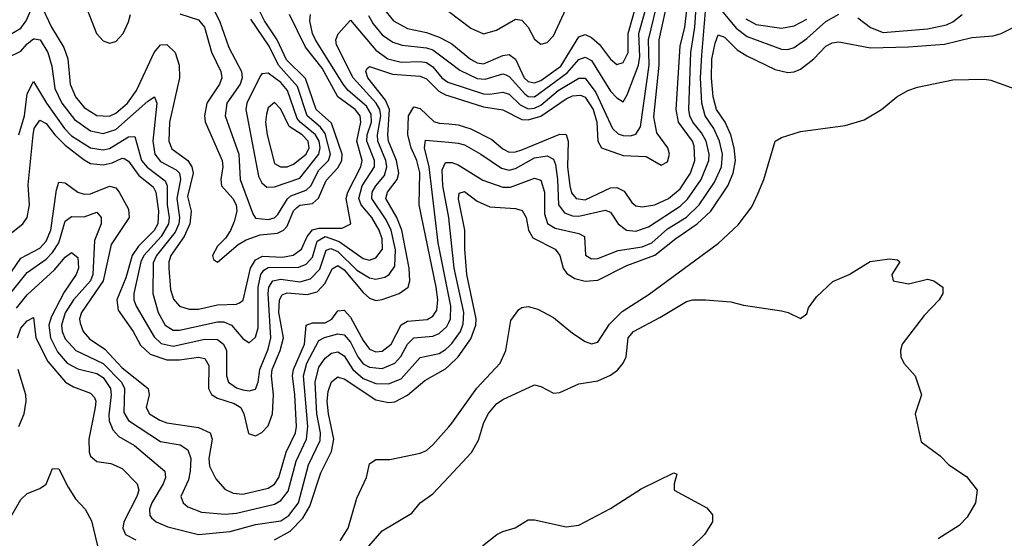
# Model space of a CAD drawing. Header units: inches. Extents: x 501365 to 657855, y 482276 to 547543.
# Tile 349 of 656: x 608646 to 611753, y 500898 to 502534. Entities that reach past the tile are written whole.
import ezdxf

# ---------------------------------------------------------------- set-up
doc = ezdxf.new("R2010")
doc.units = ezdxf.units.IN
doc.header["$MEASUREMENT"] = 0
doc.layers.add('A6500', color=7, linetype='Continuous')
doc.layers.add('A6510', color=7, linetype='Continuous')

msp = doc.modelspace()

# ---------------------------------------------------------------- linework, layer by layer
at = {"layer": 'A6500', "color": 5}
for points, elevation in [([(608613.6, 502486.4), (608650, 502507.3), (608666.9, 502530), (608690, 502582.2)], 2380), ([(608710, 502588.1), (608746.3, 502510), (608785.5, 502445.5), (608798.2, 502410), (608805.3, 502330), (608822.8, 502290), (608850, 502256.6), (608890, 502231.6), (608930, 502229.2), (608950, 502238.4), (608986.6, 502270), (609015, 502310), (609070, 502430.7), (609090, 502454.7), (609110, 502455.2), (609136.5, 502430), (609148.9, 502390), (609150.7, 502350), (609119.1, 502210), (609116.9, 502150), (609126.6, 502126.6), (609176.5, 502090), (609189.8, 502070), (609193.9, 502050), (609175.5, 501975.5), (609186.9, 501930), (609182.7, 501890), (609165.3, 501850), (609123.6, 501790), (609116.9, 501770), (609117.1, 501750), (609122.4, 501682.4), (609132, 501652), (609150.3, 501630.3), (609180.5, 501620.5), (609210, 501621), (609270, 501634.1), (609330, 501636.2), (609339.9, 501640.1), (609351.1, 501648.9), (609374.5, 501750), (609390, 501775.8), (609412.6, 501787.4), (609475.2, 501784.8), (609509.2, 501790.8), (609535.1, 501810), (609553.4, 501850), (609569.6, 501870.4), (609590, 501875.8), (609663.7, 501876.3), (609690.7, 501890), (609676.3, 501970), (609681.3, 501990), (609722.7, 502070), (609727, 502090), (609710.1, 502150), (609722.2, 502210), (609720.1, 502230), (609704.1, 502250), (609650, 502290.2), (609601, 502381), (609547.5, 502447.5), (609497.7, 502550)], 2380), ([(608849.8, 502589.8), (608888.4, 502490), (608910, 502466.8), (608930, 502459.4), (608950, 502465.1), (608972.8, 502490), (608990, 502526.5), (608995.6, 502550)], 2420), ([(609152, 502552), (609210, 502533.7), (609228.8, 502510), (609251.7, 502431.7), (609280.6, 502370), (609284, 502350), (609276.4, 502330), (609236.8, 502270), (609229.2, 502230), (609231.7, 502211.7), (609285.5, 502090), (609287.4, 502070), (609280.4, 502030), (609282.9, 502010), (609318.7, 501970), (609329.1, 501950), (609331.1, 501930), (609323.2, 501896.8), (609310.8, 501869.2), (609295.3, 501844.7), (609270, 501819.2), (609254.9, 501790), (609257.3, 501777.3), (609270, 501768.7), (609335.4, 501824.6), (609360.5, 501839.5), (609405.3, 501854.7), (609459.4, 501860.6), (609478.8, 501870), (609490, 501882.4), (609509.7, 501930.3), (609519.5, 501940.5), (609530, 501948.3), (609570, 501954), (609589.4, 501970.6), (609613.3, 502026.7), (609650, 502066.1), (609662.5, 502090), (609663.9, 502110), (609630, 502207.6), (609581.1, 502250), (609548.1, 502348.1), (609487.6, 502407.6), (609458.1, 502470), (609418.4, 502530), (609398.3, 502570)], 2420), ([(609792.5, 502570), (609825.7, 502530), (609870, 502506.1), (609930, 502492.9), (609970, 502478.7), (610000, 502462.7)], 2380), ([(608607, 502413), (608650, 502434), (608670, 502457.2), (608690, 502473.3), (608693.1, 502473.1), (608710.4, 502470.4), (608735.4, 502430), (608747.4, 502387.4), (608756.7, 502316.7), (608779.4, 502270), (608818.9, 502218.9), (608870, 502183.3), (608910, 502175.1), (608950, 502186.8), (609050, 502276.6), (609071.1, 502290), (609079.4, 502270), (609066.5, 502150), (609072.1, 502110), (609090, 502086.7), (609140.3, 502060.3), (609150.3, 502050), (609154.1, 502030), (609142.2, 501970), (609150.2, 501910), (609148, 501890), (609136.6, 501863.5), (609077.5, 501790), (609067, 501767), (609066.7, 501670), (609082.8, 501610), (609105.2, 501570), (609130, 501554.6), (609150, 501554.3), (609270, 501581), (609290, 501580.7), (609314.4, 501570), (609350, 501528.2), (609370, 501514.8), (609390, 501531.8), (609398.7, 501561.3), (609398.8, 501690), (609406.5, 501730), (609416.1, 501743.9), (609430, 501752.3), (609527.3, 501752.7), (609550, 501762.5), (609570, 501785.1), (609585.1, 501834.9), (609610, 501849.7), (609654.3, 501834.3), (609730, 501780.6), (609750, 501775), (609770, 501782.1), (609790.5, 501809.5), (609790, 501842.3), (609780.6, 501870), (609757.4, 501910), (609723.4, 501950), (609715.7, 501970), (609726.4, 502010), (609765.1, 502070), (609765.8, 502090), (609741.4, 502150), (609742.5, 502170), (609755.9, 502210), (609755.6, 502235.6), (609740.6, 502260.6), (609682.9, 502310), (609666.7, 502330), (609579.6, 502470), (609570.2, 502490), (609561.7, 502530), (609563.2, 502550)], 2360), ([(609260.7, 502560.7), (609276.3, 502530), (609305.7, 502445.7), (609346.1, 502370), (609347.7, 502350), (609341.4, 502330), (609300.2, 502270), (609294.1, 502230), (609337.8, 502110), (609341.7, 502030), (609381.3, 501921.2), (609390, 501907.2), (609430, 501903.7), (609450, 501909.1), (609460.5, 501919.5), (609491.1, 501968.9), (609501.9, 501978.1), (609550, 501996.1), (609565.1, 502010), (609590, 502058.8), (609620.8, 502090), (609626.8, 502110), (609610, 502174.6), (609594.8, 502194.8), (609552.8, 502230), (609523.2, 502323.2), (609463, 502390), (609433.6, 502450), (609375.8, 502535.8)], 2440), ([(609746.5, 502546.5), (609761, 502521), (609790, 502486), (609823.1, 502463.1), (609853.3, 502453.3), (609930, 502445.3), (609950, 502438.4), (610000, 502400.5)], 2360), ([(608643.6, 502170), (608661, 502230), (608670, 502299.6), (608690, 502339.1), (608731, 502270), (608787.7, 502190), (608810, 502167.6), (608870, 502129.8), (608910, 502123.1), (608930, 502127.5), (608990, 502164.6), (609010, 502165.3), (609030.8, 502090), (609048, 502068), (609104.9, 502024.9), (609111.1, 502010), (609111.9, 501950), (609118.3, 501910), (609115.9, 501890), (609092.1, 501850), (609038.3, 501790), (609028.6, 501770), (609006.1, 501670), (609006, 501650), (609013.3, 501630), (609070, 501533), (609092.7, 501512.7), (609130, 501503.5), (609230, 501525.8), (609270, 501525.2), (609289.6, 501510), (609298.2, 501490), (609298.4, 501410), (609304.9, 501390), (609330, 501372.9), (609350, 501365.8), (609370, 501363.2), (609390, 501368.7), (609398.6, 501390), (609403.9, 501430), (609430, 501494.5), (609438.6, 501530), (609429.8, 501670), (609432.5, 501690), (609444.9, 501710), (609470, 501715.6), (609530, 501706.4), (609563.9, 501716.1), (609593.3, 501746.7), (609613.5, 501806.5), (609628, 501812), (609650, 501802.7), (609710, 501743.7), (609750, 501719.3), (609770, 501715.6), (609798.2, 501721.8), (609812.3, 501730), (609830, 501756.2), (609832, 501808), (609817.9, 501870), (609802.8, 501902.8), (609757.5, 501970), (609758.5, 501990), (609769.5, 502010), (609797.6, 502042.4), (609804.9, 502070), (609801.5, 502090), (609776.1, 502150), (609774.6, 502170), (609786, 502230), (609782.5, 502250), (609770.9, 502270.9), (609698.1, 502350), (609645.8, 502454.2), (609643.5, 502470), (609651.1, 502488.9), (609690, 502532.1), (609770, 502437.2), (609808, 502410), (609850, 502399.8), (609910, 502402), (609930, 502398.2), (609950, 502385.1), (609978.2, 502350), (609996.5, 502336.5), (610000, 502335.4)], 2340), ([(608590, 501837.4), (608656.4, 501890), (608669.9, 501910), (608677, 501950), (608672.5, 502012.5), (608688.4, 502170), (608691.9, 502190), (608710, 502216.9), (608730, 502205.8), (608757.3, 502170), (608790, 502137.8), (608850, 502091.3), (608870, 502080.2), (608910, 502075.4), (608938.3, 502081.7), (608970, 502097.4), (608975.6, 502095.6), (608990, 502087.9), (609022, 502042), (609066.9, 502006.9), (609075.6, 501990), (609084.1, 501930), (609081.7, 501890), (609070, 501869), (609021, 501819), (609000.9, 501790), (608980.6, 501719.4), (608952.5, 501650), (608957, 501617), (609004.2, 501550), (609027.5, 501507.5), (609058.3, 501478.3), (609110, 501461.2), (609150, 501461.2), (609210, 501469.1), (609230, 501464.7), (609242.8, 501442.8), (609242.3, 501370), (609251.1, 501351.1), (609270, 501340.1), (609323.2, 501323.2), (609343.4, 501310), (609353.6, 501290), (609368, 501228), (609390, 501221.5), (609410, 501231.8), (609430, 501252.5), (609443.6, 501290), (609447.2, 501350), (609440.6, 501410), (609442.9, 501430), (609468.3, 501490), (609478.4, 501530), (609464.3, 501610), (609465.5, 501650), (609474.1, 501665.9), (609490, 501671.7), (609552.9, 501667.1), (609584.6, 501675.4), (609610, 501702.8), (609632.2, 501747.8), (609650, 501758.8), (609670, 501744.7), (609730, 501672.9), (609750, 501655.2), (609770, 501648.2), (609790, 501650.7), (609843.7, 501670), (609871.6, 501690), (609876.8, 501710), (609875, 501750), (609852.1, 501870), (609836.3, 501910), (609801.3, 501970), (609806.7, 501990), (609837.2, 502030), (609842.5, 502050), (609834.6, 502090), (609810, 502150), (609807.2, 502170), (609812.5, 502250), (609799.8, 502279.8), (609744.7, 502350), (609738.8, 502370), (609741.2, 502378.8), (609750, 502386.3), (609822.3, 502362.3), (609910, 502356), (609930, 502346.8), (609968.6, 502308.6), (609990, 502296.3), (610000, 502293.2)], 2320), ([(608604.9, 501715.1), (608650, 501781.6), (608710, 501813.1), (608730, 501834.8), (608744.2, 501870), (608762.7, 501997.3), (608770, 502021.5), (608790, 502019.4), (608830, 501990.1), (608850, 501983.4), (608870, 501984.4), (608930, 502008.4), (608950, 502003), (608960.5, 501990), (608990, 501936.2), (608991.6, 501910), (608935.3, 501824.7), (608909.1, 501710), (608841, 501610), (608835.3, 501590), (608836.6, 501576.6), (608846.8, 501550), (608867, 501527), (608914.4, 501494.4), (608970, 501435.3), (609051.9, 501370), (609054.8, 501350), (609045, 501310), (609055.3, 501290), (609087.9, 501270), (609110, 501262.2), (609210, 501246.9), (609247.2, 501230), (609253.7, 501210), (609242.8, 501150), (609245.1, 501125.1), (609265.3, 501085.3), (609293, 501053), (609320.2, 501040.2), (609350, 501037.2), (609430, 501056.2), (609450, 501068.7), (609463.4, 501090), (609487, 501170), (609516.8, 501230), (609519.4, 501250), (609514, 501350), (609507, 501410), (609509.7, 501430.3), (609544.8, 501510), (609550, 501570.1), (609570, 501577.1), (609610, 501577.4), (609630.6, 501589.4), (609650, 501615.6), (609670, 501617.5), (609690, 501595.1), (609730, 501522.1), (609750, 501494.6), (609770, 501485.6), (609790, 501487.7), (609817.8, 501510), (609850, 501571), (609870, 501583.2), (609932, 501588), (609950, 501598.7), (609962.4, 501617.6), (609965.8, 501650), (609960.5, 501690), (609906.1, 501950), (609908.3, 502051.7), (609899.6, 502090), (609881.4, 502130), (609871, 502170), (609873, 502230), (609890, 502259.3), (609910, 502253.2), (609953, 502213), (609970, 502207.5), (610000, 502205)], 2280), ([(610000, 501661.9), (609966.8, 501830), (609937.8, 502070), (609922.9, 502130), (609926.2, 502153.8), (610000, 502147.2)], 2260), ([(610000, 501908.6), (609999.8, 501910), (609981.7, 502010), (609979.4, 502060.6), (609990, 502082.8), (610000, 502083.1)], 2240), ([(608583.1, 501630), (608670, 501736.6), (608730, 501778.6), (608750, 501799), (608769.7, 501830.3), (608790, 501898.3), (608810, 501913.3), (608850, 501911.6), (608890, 501926.9), (608903.8, 501910), (608903.7, 501890), (608882.4, 501837.6), (608876.6, 501730), (608869.3, 501710), (608816.4, 501650), (608790, 501608.7), (608778.1, 501570), (608780.2, 501550), (608790, 501526.6), (608823.3, 501490), (608910, 501449), (608967.2, 501390), (608976.4, 501370), (608975.1, 501295.1), (608989.9, 501269.8), (609090, 501203.3), (609152.1, 501192.1), (609176.9, 501176.9), (609185.9, 501150), (609184, 501110), (609178.3, 501081.7), (609154.8, 501030), (609161.5, 501010), (609176.6, 500996.6), (609219.7, 500979.7), (609294.2, 500974.2), (609330, 500977.4), (609450, 501005.7), (609470, 501016.9), (609493.3, 501046.7), (609518.5, 501141.5), (609550.6, 501210), (609555.3, 501250), (609541.4, 501410), (609552.6, 501450), (609590, 501521.9), (609608.3, 501531.7), (609650, 501543.1), (609670, 501539.4), (609690, 501516.5), (609713.3, 501470), (609730, 501448.5), (609750, 501437.4), (609790, 501433.6), (609830, 501450.7), (609848.9, 501471.1), (609870, 501510.1), (609889.6, 501530.4), (609950, 501535.3), (609970, 501543.7), (609993.7, 501566.3), (610000, 501578.7)], 2260), ([(608635.8, 501624.2), (608670, 501665.7), (608755.6, 501744.4), (608790, 501784.6), (608810, 501798.8), (608830, 501784), (608831.7, 501750), (608824.8, 501730), (608786.3, 501673.7), (608745.1, 501594.9), (608738.7, 501570), (608743.2, 501530), (608765.6, 501485.6), (608796.2, 501450), (608830, 501431.9), (608890, 501418.1), (608910, 501405.2), (608933, 501370), (608935.3, 501350), (608927.3, 501287.3), (608928.8, 501268.8), (608940.2, 501240.2), (608959.2, 501219.2), (609008.2, 501190), (609103.8, 501110), (609105.8, 501090), (609099.4, 501070), (609062.9, 501010), (609055.5, 500990), (609057, 500970), (609062.4, 500962.4), (609076.3, 500950), (609113.9, 500933.9), (609210, 500909.4), (609310, 500918.8), (609390, 500941.8), (609470, 500952.4), (609495.3, 500970), (609526, 501010), (609557.9, 501130), (609594, 501206), (609595.3, 501230), (609584.2, 501290), (609578.4, 501390), (609590, 501437.8), (609610, 501466.5), (609630, 501481.8), (609650, 501486.5), (609670, 501473.5), (609697, 501430), (609730, 501401.8), (609770, 501386.4), (609810, 501384.7), (609850, 501401.2), (609910, 501468.4), (609970, 501480.7), (609990, 501493), (610000, 501502.4)], 2240), ([(608639.8, 501530), (608650, 501560.5), (608670, 501583.9), (608690, 501594.8), (608697.4, 501530), (608735, 501455), (608790.5, 501390.5), (608815.8, 501375.8), (608870, 501356.1), (608882.3, 501342.3), (608886.7, 501330), (608884.6, 501310), (608864.6, 501210), (608865.5, 501170), (608870, 501157.1), (608890, 501140.5), (608933.4, 501133.4), (608970, 501117.7), (609017.3, 501070), (609022, 501050), (609015.3, 501030), (608974.6, 500950), (608971.3, 500930), (608979.9, 500910), (609012.7, 500892.7)], 2220), ([(608643.7, 501250), (608660, 501290), (608667.1, 501330), (608665.7, 501350), (608641.2, 501430)], 2220), ([(609450, 500892.5), (609499.9, 500920.1), (609539, 500961), (609561.3, 500998.7), (609595.9, 501104.1), (609630, 501171.4), (609637.4, 501210), (609620.2, 501290), (609616.5, 501330), (609619.2, 501360.8), (609630, 501391.4), (609650, 501406.8), (609654.6, 501405.4), (609670, 501400.5), (609770, 501334.8), (609810, 501326.3), (609830, 501328.4), (609870, 501348.9), (609924.6, 501395.4), (609990, 501432.3), (610000, 501441.7)], 2220), ([(609657.2, 500890), (609682.1, 500930), (609710, 501024.6), (609740.4, 501090), (609750, 501132.3), (609770, 501146.8), (609813.5, 501146.5), (609910, 501166.5), (609930, 501174.4), (609950, 501192.3), (610000, 501249.1)], 2180), ([(608610, 500950.9), (608650, 501020.2), (608670, 501038.8), (608710, 501054.7), (608730, 501068.9), (608750, 501118), (608770, 501117.3), (608799.6, 501059.6), (608822.7, 501022.7), (608853.3, 500990), (608872.5, 500952.5), (608902.6, 500830)], 2180), ([(609747.5, 500872.5), (609790, 500921.5), (609883.2, 500976.8), (609909.9, 501010.1), (609950, 501038.5), (610000, 501092)], 2160)]:
    msp.add_lwpolyline(points, dxfattribs=dict(at, elevation=elevation))
for points, elevation in [([(609430, 502365.5), (609410, 502362.5), (609404.9, 502355.1), (609362.6, 502270), (609359.4, 502250), (609400.1, 502040.1), (609410, 502019.5), (609425.5, 502005.5), (609450, 502006.4), (609530, 502033.6), (609590.2, 502109.8), (609594.3, 502130), (609590.8, 502150), (609580, 502170), (609530.6, 502210), (609522, 502222), (609490.7, 502310.7), (609470, 502336)], 2460), ([(609450, 502272.9), (609430, 502255.4), (609424.6, 502235.4), (609422.1, 502210), (609426.9, 502170), (609450, 502080.1), (609469.1, 502069.1), (609490, 502069.5), (609510, 502077.6), (609549.6, 502110), (609559.7, 502130), (609556.7, 502150), (609537.6, 502170), (609496.3, 502196.3), (609470, 502251.7)], 2480)]:
    msp.add_lwpolyline(points, close=True, dxfattribs=dict(at, elevation=elevation))
at = {"layer": 'A6510', "color": 5}
for points, elevation in [([(610000, 502147.2), (610030, 502144.6), (610050, 502138.7), (610101.6, 502110), (610165.8, 502065.8), (610190, 502059.4), (610210, 502063.8), (610270, 502097.6), (610310, 502104.2), (610330, 502093.4), (610336.4, 502076.4), (610343.2, 502030), (610346.4, 501950), (610364.8, 501924.8), (610390, 501915.2), (610410, 501913.9), (610492.9, 501932.9), (610510, 501926.3), (610534.1, 501890), (610560.2, 501870), (610590, 501867.1), (610630, 501880.8), (610730, 501945.9), (610752.9, 501967.1), (610796.5, 502030), (610820, 502090), (610821, 502110), (610811.6, 502150), (610797.2, 502177.2), (610770.3, 502210.3), (610760.8, 502230), (610757.5, 502250), (610764, 502430), (610776.5, 502510), (610785.9, 502654.1)], 2260), ([(610000, 502293.2), (610110, 502258.7), (610170, 502249.5), (610230, 502218.7), (610250, 502217.8), (610290, 502229.7), (610370, 502283.8), (610390, 502293.2), (610415.2, 502295.2), (610430, 502289.1), (610455.3, 502250), (610467.2, 502210), (610470.3, 502150.3), (610481.3, 502130), (610550, 502105.7), (610622.5, 502102.5), (610670, 502074.3), (610690, 502085.7), (610696, 502110), (610691.1, 502130), (610656.3, 502176.3), (610646.8, 502226.8), (610664.2, 502390), (610663.2, 502470), (610694, 502610)], 2320), ([(610000, 502400.5), (610034.5, 502374.5), (610090, 502348.7), (610114.3, 502345.7), (610170, 502363.1), (610179.5, 502359.5), (610190, 502354.9), (610239.6, 502299.6), (610250, 502291.6), (610270, 502290), (610373.4, 502366.6), (610410, 502407.7), (610430, 502415.9), (610450, 502404.5), (610510, 502308.7), (610530, 502286.8), (610550, 502274.4), (610563, 502297), (610598.8, 502390), (610602.5, 502417.5), (610599.6, 502490), (610632.8, 502610)], 2360), ([(610000, 502335.4), (610110, 502300), (610130, 502298.5), (610170, 502305.1), (610190, 502298.3), (610225, 502265), (610250, 502253), (610270, 502254.4), (610290, 502263.7), (610345.3, 502310), (610410, 502349.2), (610430, 502348.8), (610464.4, 502304.4), (610516.4, 502190), (610534, 502174), (610550, 502168), (610572.9, 502167.1), (610590, 502172.1), (610604.6, 502195.4), (610632.1, 502390), (610630.1, 502470), (610663.7, 502610)], 2340), ([(610000, 502462.7), (610010, 502457.3), (610068.8, 502408.8), (610090, 502397.6), (610110, 502394.7), (610170, 502421.2), (610190, 502424.2), (610210, 502409.6), (610238.3, 502350), (610250, 502338.5), (610270, 502334.1), (610290, 502341.6), (610353, 502387), (610410, 502479.3), (610430, 502487.5), (610450, 502477.9), (610475.2, 502455.2), (610510, 502408.8), (610530, 502392.5), (610550, 502398.5), (610566.1, 502430), (610565.6, 502490), (610599.9, 502610)], 2380), ([(610000, 502205), (610030, 502202.4), (610070, 502189.5), (610136.1, 502156.1), (610170, 502126.1), (610190, 502115.7), (610210, 502116.4), (610230, 502123.5), (610350, 502172.8), (610370, 502171.6), (610376.5, 502150), (610374.9, 502070), (610381.6, 502010), (610387.3, 501987.3), (610402, 501970), (610430, 501965), (610510, 502003.4), (610530, 502004.1), (610552.9, 501992.9), (610577.1, 501957.1), (610590, 501946.8), (610610, 501943.3), (610649.7, 501949.7), (610693.4, 501970), (610730, 502000.4), (610762.5, 502050), (610776.6, 502090), (610774.6, 502134.6), (610768.8, 502150), (610725, 502210), (610717.3, 502250), (610730.3, 502450), (610744.3, 502510), (610754.4, 502590)], 2280), ([(610850, 502575.4), (610906.6, 502506.6), (610941.1, 502481.1), (611050, 502440.3), (611070, 502439.3), (611090, 502446.3), (611130, 502474.4), (611190, 502528.5), (611230, 502551)], 2240), ([(610000, 502559.9), (610070, 502507.2), (610110, 502489.3), (610150, 502500.6), (610210, 502535.2), (610230, 502532.2), (610250.5, 502510.5), (610270, 502472.3), (610290, 502457), (610310, 502461.8), (610330, 502483.3), (610370, 502568.6)], 2420), ([(610000, 502083.1), (610010, 502083.5), (610030, 502076.2), (610107.7, 502027.7), (610170, 502005.1), (610194.3, 502005.7), (610270, 502033.8), (610290, 502027.8), (610302.2, 501990), (610301.5, 501921.5), (610311.3, 501891.3), (610335.9, 501875.9), (610410, 501859.1), (610428.6, 501850), (610431.4, 501791.4), (610450, 501779), (610470, 501780.1), (610534.7, 501805.3), (610610, 501817.6), (610640.8, 501830), (610690, 501874.3), (610750, 501910.8), (610790.1, 501949.9), (610838.5, 502021.5), (610860.1, 502070), (610863.8, 502110), (610854.2, 502150), (610835.8, 502190), (610808.3, 502230), (610798.2, 502270), (610794.5, 502350), (610797.8, 502422.2), (610810, 502560.3)], 2240), ([(611290, 502539.9), (611330, 502509), (611370, 502493.7), (611510, 502505.2), (611570, 502517.5), (611590, 502526.5), (611619.1, 502550)], 2240), ([(610000, 501441.7), (610030, 501470.1), (610070, 501526.5), (610085.1, 501570), (610086.5, 501590), (610057.3, 501730), (610050.2, 501810), (610050.8, 501870), (610031.1, 501968.9), (610033, 501987), (610050, 501991.7), (610090, 501961.1), (610130, 501943.3), (610210, 501938.5), (610231.4, 501931.5), (610243.7, 501910), (610251.3, 501870), (610265.1, 501845.1), (610335.8, 501810), (610350.1, 501790.1), (610361, 501750), (610372.7, 501732.7), (610397.8, 501717.8), (610430, 501708.5), (610470, 501711.6), (610561.5, 501758.5), (610650, 501790.9), (610716.2, 501843.8), (610784.1, 501890), (610826.3, 501930), (610880.1, 502010), (610896.8, 502050), (610904.6, 502090), (610900.8, 502130), (610889.3, 502170), (610871.8, 502210), (610845.1, 502250), (610833.7, 502290), (610828.8, 502350), (610830.3, 502409.7), (610840, 502460), (610850, 502485.5), (610870, 502478.6), (610910, 502438.5), (610940.2, 502420.2), (611030, 502376.4), (611070, 502367.2), (611090, 502369.3), (611110, 502378.1), (611152, 502410), (611190, 502450.7), (611210, 502460.9), (611230, 502464.2), (611330, 502444.5), (611450, 502447.8), (611563.9, 502456.1), (611650, 502477.9), (611716.9, 502483.1), (611742.9, 502490), (611810, 502523.6)], 2220), ([(610936.8, 502536.8), (610970, 502518.1), (611050, 502507.3), (611090, 502514.6), (611130, 502535.7)], 2260), ([(610000, 501249.1), (610010, 501260.5), (610088.6, 501371.4), (610161.9, 501450), (610179.7, 501490), (610195.8, 501584.3), (610220.8, 501619.2), (610230, 501625.8), (610250, 501628.6), (610280.9, 501620.9), (610330, 501594.3), (610390, 501544.7), (610430, 501518.4), (610450, 501511.7), (610470, 501516.5), (610507, 501573), (610546.5, 501613.5), (610631.9, 501668.1), (610851, 501829), (610913.1, 501886.9), (610956.3, 501943.7), (610975.3, 501984.7), (610993.9, 502030), (611030, 502150.3), (611050, 502162.6), (611110, 502180.9), (611250, 502200.2), (611310, 502218.2), (611364.7, 502250), (611413.6, 502290), (611447.8, 502310), (611479, 502321), (611590, 502344.2), (611690, 502346.3), (611710, 502342.7), (611800.5, 502310)], 2180), ([(610000, 501502.4), (610010, 501511.9), (610036.9, 501550), (610045.4, 501574.6), (610047.5, 501610), (610017.3, 501750), (610000, 501908.6)], 2240), ([(610000, 501092), (610071.5, 501168.5), (610093.2, 501206.9), (610110, 501260.3), (610124.3, 501290), (610150, 501321.8), (610170, 501335.2), (610270, 501381.6), (610290, 501376.4), (610330, 501356), (610350, 501358), (610410, 501384.6), (610470, 501394.8), (610510, 501411.9), (610532.1, 501427.9), (610550.4, 501450), (610559.4, 501470), (610566.2, 501530), (610582.2, 501550), (610666.1, 501593.9), (610750, 501644.9), (610770.4, 501650.4), (610810, 501650.4), (610890, 501644), (610930, 501633.4), (611050, 501615.5), (611070.4, 501610.4), (611110, 501590.8), (611130, 501606), (611135.2, 501624.8), (611160.5, 501659.5), (611212.1, 501707.9), (611263.6, 501730), (611329, 501771), (611390, 501779.1), (611416.1, 501776.1), (611422.8, 501770), (611398, 501730), (611402, 501710), (611450, 501700.7), (611510, 501715.5), (611530.7, 501710), (611558.4, 501690), (611558.7, 501670), (611546.7, 501650), (611499.5, 501600.5), (611430.4, 501510), (611424.9, 501490), (611426, 501470), (611436, 501450), (611471, 501410), (611491.3, 501350), (611471.3, 501290), (611490, 501202), (611550, 501158), (611578, 501130), (611633.2, 501093.2), (611666.8, 501050), (611661.6, 501010), (611635.6, 500964.4), (611610, 500938), (611543.8, 500896.2)], 2160), ([(610000, 501578.7), (610005.8, 501590), (610006.3, 501630), (610000, 501661.9)], 2260), ([(610106.4, 500873.6), (610152, 500910), (610170, 500919.6), (610209.7, 500930.3), (610250, 500956.3), (610270, 500956.3), (610370, 500934.4), (610410, 500938.9), (610510, 500991.6), (610606.5, 501053.5), (610710, 501104.7), (610719.8, 501099.8), (610710.7, 501070), (610711.3, 501050), (610814.1, 500994.1), (610831.6, 500971.6), (610831.8, 500950), (610807.2, 500910), (610767.9, 500872.1)], 2140)]:
    msp.add_lwpolyline(points, dxfattribs=dict(at, elevation=elevation))

doc.saveas('drawing.dxf')
